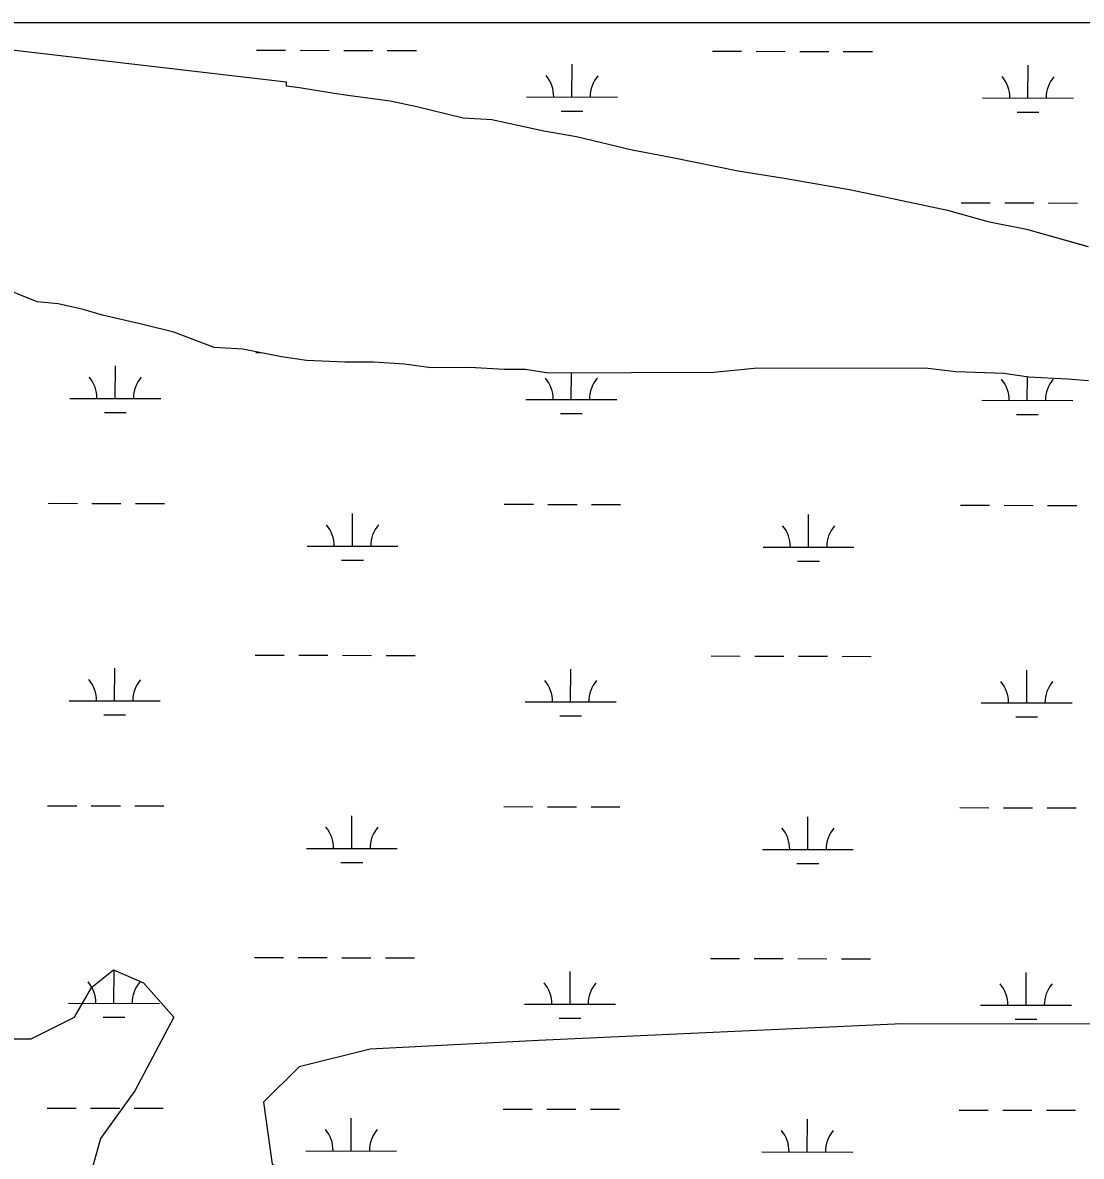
# Model space of a CAD drawing. Extents: x 3219052 to 3256913, y 800770 to 826146.
# Drawn here: x 3230647 to 3231812, y 821520 to 822767 of the extents above; entities that cross this region are included whole.
import ezdxf

# ---------------------------------------------------------------- set-up
doc = ezdxf.new("R2010")
doc.units = 0
for name, color, linetype in [('V-SITE-VEGE', 7, 'Continuous'), ('V-TOPO-SHOR', 7, 'Continuous'), ('V-WETL-SWMP', 7, 'Continuous')]:
    doc.layers.add(name, color=color, linetype=linetype)

msp = doc.modelspace()

# ---------------------------------------------------------------- linework, layer by layer
at = {"layer": 'V-SITE-VEGE'}
for p, q in [((3232824.3, 822767.1), (3230536.4, 822767.1)), ((3230602.6, 822741), (3230936.9, 822702)), ((3230936.9, 822702), (3230936.9, 822697.8)), ((3230936.9, 822697.8), (3230951.7, 822695.7)), ((3230951.7, 822695.7), (3230989.8, 822689.5)), ((3230989.8, 822689.5), (3231004.6, 822687.4)), ((3231004.6, 822687.4), (3231051.2, 822681.2)), ((3231051.2, 822681.2), (3231080.8, 822675)), ((3231080.8, 822675), (3231131.6, 822662.5)), ((3231131.6, 822662.5), (3231163.3, 822660.5)), ((3231163.3, 822660.5), (3231220.5, 822648)), ((3231220.5, 822648), (3231256.4, 822641.8)), ((3231256.4, 822641.8), (3231317.8, 822627.2)), ((3231317.8, 822627.2), (3231362.2, 822618.9)), ((3231362.2, 822618.9), (3231434.2, 822604.3)), ((3231434.2, 822604.3), (3231485, 822596)), ((3231485, 822596), (3231556.9, 822583.6)), ((3231556.9, 822583.6), (3231597.1, 822575.3)), ((3231597.1, 822575.3), (3231664.8, 822560.7)), ((3231664.8, 822560.7), (3231709.3, 822548.2)), ((3231709.3, 822548.2), (3231751.6, 822539.8)), ((3231751.6, 822539.8), (3231819.4, 822521)), ((3230662.8, 822460), (3230620.5, 822476.7)), ((3230686.1, 822457.9), (3230662.8, 822460)), ((3230713.6, 822451.7), (3230686.1, 822457.9)), ((3230734.8, 822445.4), (3230713.6, 822451.7)), ((3230779.2, 822435), (3230734.8, 822445.4)), ((3230813.1, 822426.7), (3230779.2, 822435)), ((3230857.5, 822409.9), (3230813.1, 822426.7)), ((3230889.3, 822407.9), (3230857.5, 822409.9)), ((3230931.6, 822399.6), (3230889.3, 822407.9)), ((3230959.1, 822395.4), (3230931.6, 822399.6)), ((3231001.4, 822393.5), (3230959.1, 822395.4)), ((3231033.1, 822393.6), (3231001.4, 822393.5)), ((3231067, 822391.6), (3231033.1, 822393.6)), ((3231096.6, 822387.4), (3231067, 822391.6)), ((3231138.9, 822387.6), (3231096.6, 822387.4)), ((3231176.9, 822385.6), (3231138.9, 822387.6)), ((3231200.2, 822385.7), (3231176.9, 822385.6)), ((3231225.6, 822381.5), (3231200.2, 822385.7)), ((3231407.5, 822382.2), (3231225.6, 822381.5)), ((3231451.9, 822386.6), (3231407.5, 822382.2)), ((3231640.1, 822387.2), (3231451.9, 822386.6)), ((3231673.9, 822383.1), (3231640.1, 822387.2)), ((3231726.8, 822381.2), (3231673.9, 822383.1)), ((3231754.3, 822377), (3231726.8, 822381.2)), ((3231796.6, 822375), (3231754.3, 822377)), ((3231819.9, 822373), (3231796.6, 822375)), ((3230723, 821706.2), (3230746.7, 821725.3)), ((3230746.7, 821725.3), (3230780, 821711)), ((3230703.9, 821672.9), (3230723, 821706.2)), ((3230780, 821711), (3230813.3, 821672.9)), ((3230656.4, 821649.1), (3230703.9, 821672.9)), ((3230813.3, 821672.9), (3230770.5, 821592)), ((3230604.1, 821649.1), (3230656.4, 821649.1)), ((3230770.5, 821592), (3230732.5, 821539.7)), ((3230732.5, 821539.7), (3230718.2, 821487.4))]:
    msp.add_line(p, q, dxfattribs=at)
at = {"layer": 'V-TOPO-SHOR'}
msp.add_lwpolyline([(3233235, 821643), (3232132.1, 821664.9), (3231614.9, 821665.9), (3231214.7, 821647.3), (3231029.2, 821637.9), (3230951.1, 821618.5), (3230912, 821579.6), (3230921.6, 821511.2), (3231058.1, 821432.9), (3231419.1, 821393.1), (3231780.2, 821372.8), (3232043.7, 821391.8), (3232346.4, 821430.2), (3232668.5, 821449), (3233010.1, 821467.8), (3233254.8, 821467.3)], dxfattribs=at)
at = {"layer": 'V-WETL-SWMP'}
for p, q in [((3230602.6, 822741), (3230936.9, 822702)), ((3230904.2, 822736.8), (3230936.2, 822736.7)), ((3230952.2, 822736.7), (3230984.2, 822736.6)), ((3231000.2, 822736.6), (3231032.2, 822736.5)), ((3231048.2, 822736.5), (3231080.2, 822736.4)), ((3231406.1, 822735.7), (3231438.1, 822735.6)), ((3231454.1, 822735.6), (3231486.1, 822735.5)), ((3231502.1, 822735.5), (3231534.1, 822735.4)), ((3231550.1, 822735.4), (3231582.1, 822735.3)), ((3231251.4, 822685.3), (3231251.5, 822721.3)), ((3231753.3, 822684.2), (3231753.4, 822720.2)), ((3230936.9, 822702), (3230936.9, 822697.8)), ((3230936.9, 822697.8), (3230951.7, 822695.7)), ((3230951.7, 822695.7), (3230989.8, 822689.5)), ((3230989.8, 822689.5), (3231004.6, 822687.4)), ((3231004.6, 822687.4), (3231051.2, 822681.2)), ((3231051.2, 822681.2), (3231080.8, 822675)), ((3231201.4, 822685.4), (3231301.4, 822685.2)), ((3231703.3, 822684.3), (3231803.3, 822684.1)), ((3231080.8, 822675), (3231131.6, 822662.5)), ((3231239.4, 822669.9), (3231263.4, 822669.8)), ((3231741.3, 822668.8), (3231765.3, 822668.8)), ((3231131.6, 822662.5), (3231163.3, 822660.5)), ((3231163.3, 822660.5), (3231220.5, 822648)), ((3231220.5, 822648), (3231256.4, 822641.8)), ((3231256.4, 822641.8), (3231317.8, 822627.2)), ((3231317.8, 822627.2), (3231362.2, 822618.9)), ((3231362.2, 822618.9), (3231434.2, 822604.3)), ((3231434.2, 822604.3), (3231485, 822596)), ((3231485, 822596), (3231556.9, 822583.6)), ((3231556.9, 822583.6), (3231597.1, 822575.3)), ((3231597.1, 822575.3), (3231664.8, 822560.7)), ((3231679.7, 822569), (3231711.7, 822568.9)), ((3231727.7, 822568.9), (3231759.7, 822568.8)), ((3231775.7, 822568.8), (3231807.7, 822568.7)), ((3231664.8, 822560.7), (3231709.3, 822548.2)), ((3231709.3, 822548.2), (3231751.6, 822539.8)), ((3231751.6, 822539.8), (3231819.3, 822521)), ((3230662.8, 822460), (3230620.5, 822476.7)), ((3230686.1, 822457.9), (3230662.8, 822460)), ((3230713.6, 822451.7), (3230686.1, 822457.9)), ((3230734.8, 822445.4), (3230713.6, 822451.7)), ((3230779.2, 822435), (3230734.8, 822445.4)), ((3230813.1, 822426.7), (3230779.2, 822435)), ((3230857.5, 822409.9), (3230813.1, 822426.7)), ((3230889.3, 822407.9), (3230857.5, 822409.9)), ((3230931.6, 822399.6), (3230889.3, 822407.9)), ((3230903.5, 822404.1), (3230908.7, 822404.1)), ((3230959.1, 822395.4), (3230931.6, 822399.6)), ((3231001.4, 822393.5), (3230959.1, 822395.4)), ((3231033.1, 822393.6), (3231001.4, 822393.5)), ((3231067, 822391.6), (3231033.1, 822393.6)), ((3231096.6, 822387.5), (3231067, 822391.6)), ((3230748.8, 822353.7), (3230748.9, 822389.7)), ((3231138.9, 822387.6), (3231096.6, 822387.5)), ((3231176.9, 822385.6), (3231138.9, 822387.6)), ((3231200.2, 822385.7), (3231176.9, 822385.6)), ((3231225.6, 822381.5), (3231200.2, 822385.7)), ((3231407.5, 822382.2), (3231225.6, 822381.5)), ((3231250.7, 822352.6), (3231250.8, 822381.6)), ((3231451.9, 822386.6), (3231407.5, 822382.2)), ((3231640.1, 822387.2), (3231451.9, 822386.6)), ((3231673.9, 822383.1), (3231640.1, 822387.2)), ((3231726.8, 822381.2), (3231673.9, 822383.1)), ((3231754.3, 822377), (3231726.8, 822381.2)), ((3231752.6, 822351.6), (3231752.7, 822377.3)), ((3231796.6, 822375), (3231754.3, 822377)), ((3231819.9, 822373), (3231796.6, 822375)), ((3230698.8, 822353.8), (3230798.8, 822353.6)), ((3231200.7, 822352.7), (3231300.7, 822352.5)), ((3231702.6, 822351.7), (3231802.6, 822351.5)), ((3230736.8, 822338.3), (3230760.8, 822338.2)), ((3231238.7, 822337.2), (3231262.7, 822337.2)), ((3231740.6, 822336.2), (3231764.6, 822336.1)), ((3230675.1, 822238.4), (3230707.1, 822238.3)), ((3230723.1, 822238.3), (3230755.1, 822238.2)), ((3230771.1, 822238.2), (3230803.1, 822238.1)), ((3231177, 822237.3), (3231209, 822237.3)), ((3231225, 822237.2), (3231257, 822237.2)), ((3231273, 822237.1), (3231305, 822237.1)), ((3231679, 822236.3), (3231711, 822236.2)), ((3231727, 822236.2), (3231759, 822236.1)), ((3231775, 822236.1), (3231807, 822236)), ((3231009.9, 822191.3), (3231010, 822227.3)), ((3231511.8, 822190.2), (3231511.9, 822226.2)), ((3230959.9, 822191.4), (3231059.9, 822191.1)), ((3231461.8, 822190.3), (3231561.8, 822190.1)), ((3230997.9, 822175.8), (3231021.9, 822175.8)), ((3231499.8, 822174.8), (3231523.8, 822174.7)), ((3230902.8, 822071.4), (3230934.8, 822071.3)), ((3230950.8, 822071.3), (3230982.8, 822071.2)), ((3230998.8, 822071.2), (3231030.8, 822071.1)), ((3231046.8, 822071.1), (3231078.8, 822071)), ((3231404.7, 822070.4), (3231436.7, 822070.3)), ((3231452.7, 822070.3), (3231484.7, 822070.2)), ((3231500.7, 822070.2), (3231532.7, 822070.1)), ((3231548.7, 822070.1), (3231580.7, 822070)), ((3230748.1, 822021), (3230748.2, 822057)), ((3231250, 822019.9), (3231250.1, 822055.9)), ((3231751.9, 822018.9), (3231752, 822054.9)), ((3230698.1, 822021.1), (3230798.1, 822020.9)), ((3231200, 822020), (3231300, 822019.8)), ((3231701.9, 822019), (3231801.9, 822018.8)), ((3230736.1, 822005.6), (3230760.1, 822005.5)), ((3231238, 822004.5), (3231262, 822004.5)), ((3231739.9, 822003.5), (3231763.9, 822003.4)), ((3230674.4, 821905.7), (3230706.4, 821905.6)), ((3230722.4, 821905.6), (3230754.4, 821905.5)), ((3230770.4, 821905.5), (3230802.4, 821905.4)), ((3231176.4, 821904.7), (3231208.4, 821904.6)), ((3231224.4, 821904.6), (3231256.4, 821904.5)), ((3231272.4, 821904.5), (3231304.3, 821904.4)), ((3231678.3, 821903.6), (3231710.3, 821903.5)), ((3231726.3, 821903.5), (3231758.3, 821903.4)), ((3231009.2, 821858.6), (3231009.3, 821894.6)), ((3231511.1, 821857.5), (3231511.2, 821893.5)), ((3231774.3, 821903.4), (3231806.3, 821903.3)), ((3230959.2, 821858.7), (3231059.2, 821858.5)), ((3231461.1, 821857.6), (3231561.1, 821857.4)), ((3230997.2, 821843.2), (3231021.2, 821843.1)), ((3231499.1, 821842.1), (3231523.1, 821842.1)), ((3230902.1, 821738.7), (3230934.1, 821738.7)), ((3230950.1, 821738.6), (3230982.1, 821738.6)), ((3230998.1, 821738.5), (3231030.1, 821738.5)), ((3231046.1, 821738.4), (3231078.1, 821738.4)), ((3231404, 821737.7), (3231436, 821737.6)), ((3231452, 821737.6), (3231484, 821737.5)), ((3231500, 821737.5), (3231532, 821737.4)), ((3231548, 821737.4), (3231580, 821737.3)), ((3230747.4, 821688.3), (3230747.5, 821724.3)), ((3231249.3, 821687.3), (3231249.4, 821723.3)), ((3231751.2, 821686.2), (3231751.3, 821722.2)), ((3230697.4, 821688.4), (3230797.4, 821688.2)), ((3231199.3, 821687.4), (3231299.3, 821687.2)), ((3231701.2, 821686.3), (3231801.2, 821686.1)), ((3230735.4, 821672.9), (3230759.4, 821672.9)), ((3231237.3, 821671.9), (3231261.3, 821671.8)), ((3231739.2, 821670.8), (3231763.2, 821670.8)), ((3230673.7, 821573), (3230705.7, 821573)), ((3230721.7, 821572.9), (3230753.7, 821572.9)), ((3230769.7, 821572.8), (3230801.7, 821572.8)), ((3231175.7, 821572), (3231207.7, 821571.9)), ((3231223.7, 821571.9), (3231255.7, 821571.8)), ((3231271.7, 821571.8), (3231303.7, 821571.7)), ((3231677.6, 821570.9), (3231709.6, 821570.9)), ((3231725.6, 821570.8), (3231757.6, 821570.8)), ((3231773.6, 821570.7), (3231805.6, 821570.7)), ((3231008.5, 821525.9), (3231008.6, 821561.9)), ((3231510.4, 821524.9), (3231510.5, 821560.9)), ((3230958.5, 821526), (3231058.5, 821525.8)), ((3231460.4, 821525), (3231560.4, 821524.7))]:
    msp.add_line(p, q, dxfattribs=at)
for centre, start, end in [((3231196.2, 822685.9), 359.1081, 40.6518), ((3231306.6, 822685.6), 139.1081, 180.6517), ((3231698.1, 822684.8), 359.1081, 40.6518), ((3231808.5, 822684.6), 139.1081, 180.6517), ((3230693.5, 822354.3), 359.1081, 40.6518), ((3230804, 822354), 139.1081, 180.6517), ((3231195.5, 822353.2), 359.1081, 40.6518), ((3231305.9, 822353), 139.1081, 180.6517), ((3231697.4, 822352.1), 359.1081, 40.6518), ((3231807.8, 822351.9), 139.1081, 180.6517), ((3230954.6, 822191.8), 359.1081, 40.6518), ((3231065.1, 822191.6), 139.1081, 180.6517), ((3231456.6, 822190.8), 359.1081, 40.6518), ((3231567, 822190.6), 139.1081, 180.6517), ((3230692.9, 822021.6), 359.1081, 40.6518), ((3230803.3, 822021.3), 139.1081, 180.6517), ((3231194.8, 822020.5), 359.1081, 40.6518), ((3231305.2, 822020.3), 139.1081, 180.6517), ((3231696.7, 822019.5), 359.1081, 40.6518), ((3231807.2, 822019.2), 139.1081, 180.6517), ((3230953.9, 821859.2), 359.1081, 40.6518), ((3231064.4, 821858.9), 139.1081, 180.6517), ((3231455.9, 821858.1), 359.1081, 40.6518), ((3231566.3, 821857.9), 139.1081, 180.6517), ((3230692.2, 821688.9), 359.1081, 40.6518), ((3230802.6, 821688.7), 139.1081, 180.6517), ((3231194.1, 821687.9), 359.1081, 40.6518), ((3231304.5, 821687.6), 139.1081, 180.6517), ((3231696, 821686.8), 359.1081, 40.6518), ((3231806.5, 821686.6), 139.1081, 180.6517), ((3230953.3, 821526.5), 359.1081, 40.6518), ((3231063.7, 821526.3), 139.1081, 180.6517), ((3231455.2, 821525.4), 359.1081, 40.6518), ((3231565.6, 821525.2), 139.1081, 180.6517)]:
    msp.add_arc(centre, 35.2, start, end, dxfattribs=at)

doc.saveas('drawing.dxf')
